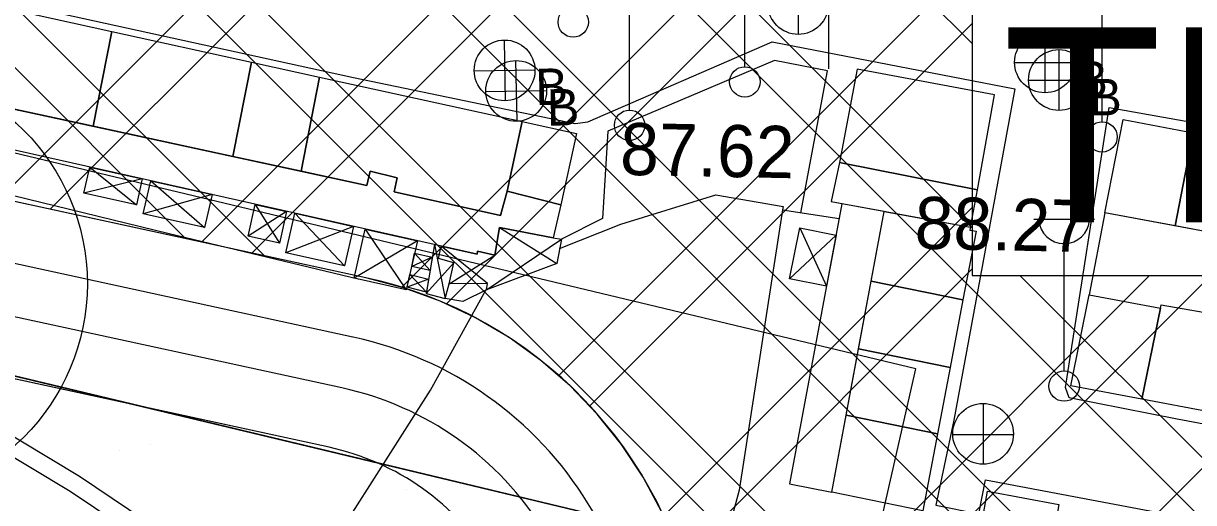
# Model space of a CAD drawing. Extents: x 417995 to 421451, y 4454518 to 4458015.
# Drawn here: x 419824.7 to 419959.6, y 4456005.7 to 4456060.9 of the extents above; entities that cross this region are included whole.
import ezdxf

# ---------------------------------------------------------------- set-up
doc = ezdxf.new("R2010")
doc.units = 0
for name, color, linetype in [('ADAKENARI', 7, 'Continuous'), ('B_Imalat', 7, 'Continuous'), ('B_Sundurma', 7, 'Continuous'), ('KALDIRIM_FAT', 7, 'Continuous'), ('KD_DAIRE', 7, 'Continuous'), ('PL_AYA_PARK_DINLENME', 7, 'Continuous'), ('PL_KA_TARIM_ALANI', 7, 'Continuous'), ('PL_TOPLU_ISYERI', 7, 'Continuous'), ('S_Cad_Sok_Lambasi', 7, 'Continuous'), ('S_Rogar_Kapagi', 7, 'Continuous'), ('S_Rogar_Kapagi_Buski', 7, 'Continuous'), ('S_Yangin_Vanasi', 7, 'Continuous'), ('Sinir_Duvar_tek_tarafa_ait', 7, 'Continuous'), ('Sinir_itirazli_Mulkiyet', 7, 'Continuous'), ('Sinir_Tel_bir_taraf', 7, 'Continuous'), ('TRFAT_PARKALANI', 7, 'Continuous'), ('TRFAT_TOPLUİŞYERLERİ', 7, 'Continuous'), ('Y_Kot_Noktasi', 7, 'Continuous'), ('Y_Yol_Kotu', 7, 'Continuous'), ('Yol_Kaldirim_kenari_bordurtasi', 7, 'Continuous'), ('Yol_Sose', 7, 'Continuous'), ('Yol_Toprak_Duz', 7, 'Continuous'), ('Yol_Toprak_Kesik', 7, 'Continuous')]:
    doc.layers.add(name, color=color, linetype=linetype)

msp = doc.modelspace()

# ---------------------------------------------------------------- linework, layer by layer
at = {"layer": 'ADAKENARI'}
for p, q in [((419864.15, 4456031.57), (419747.27, 4456056.94)), ((419859.9, 4456012.03), (419712.12, 4456044.1))]:
    msp.add_line(p, q, dxfattribs=at)
for radius, start in [(49.41, 9.9288), (29.41, 345.5054)]:
    msp.add_arc((419853.67, 4455983.29), radius, start, 77.7533, dxfattribs=at)
at = {"layer": 'B_Imalat'}
for points in [[(419818.97, 4456063.44), (419834.88, 4456059.95), (419832.71, 4456049.03), (419816.79, 4456052.47)], [(419834.88, 4456059.95), (419850.98, 4456056.42), (419848.83, 4456045.54), (419832.71, 4456049.03)], [(419850.98, 4456056.42), (419858.82, 4456054.7), (419856.67, 4456043.85), (419848.83, 4456045.54)], [(419858.82, 4456054.7), (419882.15, 4456049.58), (419880.43, 4456041.53), (419879.67, 4456038.74), (419867.42, 4456041.49), (419867.77, 4456043.07), (419864.63, 4456043.84), (419864.27, 4456042.2), (419856.67, 4456043.85)], [(419918.75, 4456044.87), (419934.65, 4456041.72), (419936.6, 4456052.66), (419920.78, 4456055.62)], [(419816.79, 4456052.47), (419864.27, 4456042.2), (419864.63, 4456043.84), (419867.77, 4456043.07), (419867.42, 4456041.49), (419879.67, 4456038.74), (419880.43, 4456041.53), (419886.63, 4456039.99), (419885.74, 4456036.18), (419879.56, 4456037.36), (419879.01, 4456034.17), (419877, 4456034.64), (419876.96, 4456034.29), (419815.76, 4456048.04)], [(419882.15, 4456049.58), (419888.44, 4456048.2), (419886.63, 4456039.99), (419880.43, 4456041.53)], [(419951.44, 4456049.81), (419959.52, 4456048.29), (419957.42, 4456037.55), (419949.33, 4456039.06)], [(419959.52, 4456048.29), (419967.44, 4456046.81), (419965.34, 4456036.07), (419957.42, 4456037.55)], [(419917.77, 4456040.34), (419933.84, 4456037.39), (419934.65, 4456041.72), (419918.75, 4456044.87)], [(419919.03, 4456040.1), (419912.97, 4456007.81), (419917.84, 4456006.86), (419923.88, 4456039.22)], [(419923.88, 4456039.22), (419933.84, 4456037.39), (419933.78, 4456037.06), (419934.48, 4456036.93), (419932.97, 4456029.02), (419922.38, 4456031.18)], [(420000.24, 4456029.42), (419980.28, 4456033.2), (419980.42, 4456033.68), (419973.32, 4456035.05), (419973.25, 4456034.6), (419949.33, 4456039.06), (419947.54, 4456029.61), (419955.75, 4456028.05), (419955.81, 4456028.43), (419963.3, 4456027.16), (419963.23, 4456026.73), (419995.21, 4456020.9), (419996, 4456025.25), (419999.47, 4456024.69)], [(419922.38, 4456031.18), (419932.97, 4456029.02), (419931.49, 4456021.23), (419920.92, 4456023.39)], [(419947.54, 4456029.61), (419955.75, 4456028.05), (419953.61, 4456017.58), (419945.41, 4456019.13)], [(419953.61, 4456017.58), (419955.75, 4456028.05), (419955.81, 4456028.43), (419963.3, 4456027.16), (419963.23, 4456026.73), (419963.47, 4456026.68), (419961.31, 4456016.12)], [(419919.5, 4456015.75), (419920.92, 4456023.39), (419931.49, 4456021.23), (419930.04, 4456013.6)], [(419919.5, 4456015.75), (419930.04, 4456013.6), (419928.35, 4456004.72), (419917.84, 4456006.86)], [(419935.8, 4456006.98), (419944.03, 4456005.43), (419942.16, 4455994.74), (419933.93, 4455996.28)]]:
    msp.add_lwpolyline(points, close=True, dxfattribs=at)
at = {"layer": 'B_Sundurma'}
for p, q in [((419832.32, 4456044.32), (419837.7, 4456039.96)), ((419838.37, 4456042.96), (419831.65, 4456041.32)), ((419839.34, 4456042.74), (419845.56, 4456037.35)), ((419846.42, 4456041.15), (419838.48, 4456038.94)), ((419851.4, 4456040.03), (419854.18, 4456035.55)), ((419855.01, 4456039.22), (419850.57, 4456036.36)), ((419855.96, 4456039.01), (419861.7, 4456032.94)), ((419862.72, 4456037.49), (419854.93, 4456034.46)), ((419864.08, 4456037.18), (419868.81, 4456030.16)), ((419879.56, 4456037.36), (419886.14, 4456033.22)), ((419914.16, 4456037.33), (419917.24, 4456030.59)), ((419870.09, 4456035.84), (419862.81, 4456031.51)), ((419878.05, 4456030.19), (419886.69, 4456036.02)), ((419912.98, 4456031.44), (419918.35, 4456036.49)), ((419869.77, 4456034.4), (419871.55, 4456032.42)), ((419872.04, 4456035.4), (419873.3, 4456029.19)), ((419878.15, 4456030.91), (419872.82, 4456035.22)), ((419873.76, 4456030.88), (419879.01, 4456034.17)), ((419871.8, 4456033.96), (419869.43, 4456032.88)), ((419874.27, 4456033.27), (419871.11, 4456029.76)), ((419871.38, 4456031.42), (419868.89, 4456030.48)), ((419869.22, 4456031.96), (419871.13, 4456029.9))]:
    msp.add_line(p, q, dxfattribs=at)
for points in [[(419832.32, 4456044.32), (419838.37, 4456042.96), (419837.7, 4456039.96), (419831.65, 4456041.32)], [(419839.34, 4456042.74), (419846.42, 4456041.15), (419845.56, 4456037.35), (419838.48, 4456038.94)], [(419851.4, 4456040.03), (419855.01, 4456039.22), (419854.18, 4456035.55), (419850.57, 4456036.36)], [(419855.96, 4456039.01), (419862.72, 4456037.49), (419861.7, 4456032.94), (419854.93, 4456034.46)], [(419864.08, 4456037.18), (419870.09, 4456035.84), (419868.81, 4456030.16), (419862.81, 4456031.51)], [(419885.74, 4456036.18), (419886.69, 4456036.02), (419886.14, 4456033.22), (419878.05, 4456030.19), (419878.15, 4456030.91), (419873.76, 4456030.88), (419874.27, 4456033.27), (419872.5, 4456033.77), (419872.82, 4456035.22), (419876.96, 4456034.29), (419877, 4456034.64), (419879.01, 4456034.17), (419879.56, 4456037.36)], [(419912.98, 4456031.44), (419914.16, 4456037.33), (419918.35, 4456036.49), (419917.24, 4456030.59)], [(419869.77, 4456034.4), (419871.8, 4456033.96), (419871.55, 4456032.42), (419869.43, 4456032.88)], [(419872.82, 4456035.22), (419872.04, 4456035.4), (419871.11, 4456029.76), (419873.3, 4456029.19), (419873.76, 4456030.88), (419874.27, 4456033.27), (419872.5, 4456033.77)], [(419869.22, 4456031.96), (419871.38, 4456031.42), (419871.13, 4456029.9), (419868.89, 4456030.48)]]:
    msp.add_lwpolyline(points, close=True, dxfattribs=at)
at = {"layer": 'KALDIRIM_FAT'}
for p, q in [((419862.66, 4456024.73), (419740.5, 4456051.25)), ((419861.39, 4456018.87), (419739.23, 4456045.38))]:
    msp.add_line(p, q, dxfattribs=at)
for radius in [42.41, 36.41]:
    msp.add_arc((419853.67, 4455983.29), radius, 345.5054, 77.7533, dxfattribs=at)
at = {"layer": 'KD_DAIRE'}
msp.add_circle((419807.04, 4456030.88), 25, dxfattribs=at)
at = {"layer": 'PL_AYA_PARK_DINLENME'}
for points in [[(419859.9, 4456012.03), (419712.12, 4456044.1), (419754.34, 4456173.09), (419839.06, 4456376.31), (419960.56, 4456527.89), (419997.49, 4456652.91), (420015.89, 4456775.35), (420001.7, 4456863.07), (420019.71, 4457007.73), (420039.67, 4457006.17), (420110.63, 4457000.62), (420122.08, 4456999.73), (420124.45, 4456999.54)], [(420013.63, 4456854.22), (420021.56, 4456763.74), (419972.35, 4456528.79), (419896.15, 4456444.66), (419851.71, 4456390.68), (419781.86, 4456219.24), (419743.76, 4456181.14), (419715.18, 4456046.21), (419900.92, 4456001.76), (419824.72, 4455719.19), (419823.13, 4455660.45), (419756.46, 4455592.19), (419783.44, 4455525.52), (419794.56, 4455425.51), (419778.68, 4455323.91), (419819.96, 4455165.16), (419792.54, 4455014.98)], [(419884.24, 4455014.01), (419916.83, 4455187.99), (419837.29, 4455197.86), (419804.18, 4455325.18), (419819.77, 4455424.95), (419807.91, 4455531.7), (419785.76, 4455586.42), (419835.59, 4455637.43), (419842.19, 4455646.09), (419927.54, 4456021.09), (419744.69, 4456064.85), (419766.68, 4456168.71), (419803.1, 4456205.13), (419873.42, 4456377.73), (419915.08, 4456428.31), (419995.43, 4456517.04), (420046.79, 4456762.24), (420038.67, 4456854.78)]]:
    msp.add_lwpolyline(points, dxfattribs=at)
msp.add_arc((419853.67, 4455983.29), 29.41, 345.5054, 77.7533, dxfattribs=at)
at = {"layer": 'PL_KA_TARIM_ALANI'}
for p, q in [((419869.84, 4456009.19), (419715.18, 4456046.21)), ((419900.92, 4456001.76), (419869.84, 4456009.19))]:
    msp.add_line(p, q, dxfattribs=at)
at = {"layer": 'PL_TOPLU_ISYERI'}
msp.add_lwpolyline([(420026.68, 4455968.26), (419902.33, 4455991.81), (419901.36, 4455996.2), (419899.99, 4456000.48), (419898.23, 4456004.62), (419896.11, 4456008.59), (419893.63, 4456012.34), (419890.82, 4456015.85), (419887.71, 4456019.1), (419884.31, 4456022.04), (419880.66, 4456024.67), (419876.78, 4456026.95), (419872.72, 4456028.87), (419868.49, 4456030.42), (419864.15, 4456031.57), (419747.27, 4456056.94)], dxfattribs=at)
at = {"layer": 'S_Cad_Sok_Lambasi'}
for p, q in [((419907.83, 4456055.89), (419907.83, 4456070.57)), ((419894.54, 4456050.89), (419894.54, 4456065.56)), ((419949.01, 4456049.55), (419949.01, 4456064.23)), ((419941.14, 4456038.33), (419948.14, 4456038.33)), ((419944.64, 4456020.83), (419944.64, 4456035.5))]:
    msp.add_line(p, q, dxfattribs=at)
for centre in [(419888.05, 4456061.04), (419907.83, 4456054.14), (419894.54, 4456049.14), (419949.01, 4456047.8), (419944.64, 4456019.08)]:
    msp.add_circle(centre, 1.75, dxfattribs=at)
msp.add_arc((419944.64, 4456038.43), 2.93, 183.298, 356.9072, dxfattribs=at)
at = {"layer": 'S_Rogar_Kapagi'}
for p, q in [((419914.03, 4456059.6), (419914.03, 4456066.6)), ((419935.34, 4456010.05), (419935.34, 4456017.05)), ((419931.77, 4456013.52), (419938.77, 4456013.52))]:
    msp.add_line(p, q, dxfattribs=at)
for centre in [(419913.98, 4456063.12), (419935.29, 4456013.58)]:
    msp.add_circle(centre, 3.5, dxfattribs=at)
at = {"layer": 'S_Rogar_Kapagi_Buski'}
for p, q in [((419942.43, 4456059.89), (419942.43, 4456052.89)), ((419880.08, 4456058.97), (419880.2, 4456051.97)), ((419944.04, 4456057.86), (419944.04, 4456050.86)), ((419881.41, 4456056.6), (419881.53, 4456049.6)), ((419938.93, 4456056.39), (419945.93, 4456056.39)), ((419876.64, 4456055.41), (419883.64, 4456055.53)), ((419940.54, 4456054.36), (419947.54, 4456054.36)), ((419877.97, 4456053.04), (419884.97, 4456053.16))]:
    msp.add_line(p, q, dxfattribs=at)
for centre in [(419942.43, 4456056.39), (419880.14, 4456055.47), (419944.04, 4456054.36), (419881.47, 4456053.1)]:
    msp.add_circle(centre, 3.5, dxfattribs=at)
at = {"layer": 'S_Yangin_Vanasi'}
msp.add_line((419917.51, 4456055.64), (419917.51, 4456064.7), dxfattribs=at)
at = {"layer": 'Sinir_Duvar_tek_tarafa_ait'}
for points in [[(419886.48, 4456034.93), (419893.52, 4456037.73), (419904.47, 4456041.13), (419912.23, 4456039.79), (419912.18, 4456039.41)], [(419912.18, 4456039.41), (419907.17, 4456007.1), (419904.61, 4455997.51), (419930.27, 4455991.99)], [(419878.05, 4456030.19), (419875.34, 4456028.84), (419873.3, 4456029.19)]]:
    msp.add_lwpolyline(points, dxfattribs=at)
at = {"layer": 'Sinir_itirazli_Mulkiyet'}
for points in [[(419871.61, 4456018.61), (419877.97, 4456030.15)], [(419856.19, 4455994.42), (419871.61, 4456018.61)]]:
    msp.add_lwpolyline(points, dxfattribs=at)
at = {"layer": 'Sinir_Tel_bir_taraf'}
for points in [[(419863.26, 4456031.41), (419841.47, 4456036.64), (419802.1, 4456046.23), (419781.66, 4456051.52)], [(419912.18, 4456039.41), (419918.7, 4456038.38)]]:
    msp.add_lwpolyline(points, dxfattribs=at)
at = {"layer": 'TRFAT_PARKALANI'}
for p, q in [((419835.72, 4456011.61), (419835.72, 4456011.61)), ((419839.27, 4456012.32), (419839.27, 4456012.32)), ((419868.82, 4456007.11), (419868.82, 4456007.11))]:
    msp.add_line(p, q, dxfattribs=at)
at = {"layer": 'TRFAT_TOPLUİŞYERLERİ'}
for p, q in [((419787.46, 4456148.57), (419954, 4455982.02)), ((419795.91, 4456147.18), (419962.72, 4455980.37)), ((419821.29, 4456143.02), (419988.89, 4455975.42)), ((419829.75, 4456141.63), (419934.04, 4456037.34)), ((419855.13, 4456137.46), (419934.04, 4456058.55)), ((419909.74, 4456128.5), (419821.96, 4456040.73)), ((419915.81, 4456127.51), (419827.77, 4456039.47)), ((419934.03, 4456124.52), (419845.2, 4456035.68)), ((419940.11, 4456123.52), (419851.01, 4456034.42)), ((419958.33, 4456120.53), (419868.28, 4456030.48)), ((419964.41, 4456119.53), (419873.42, 4456028.54)), ((419982.63, 4456116.54), (419886.36, 4456020.27)), ((419815.08, 4456099.73), (419927.83, 4455986.98)), ((419813.81, 4456093.93), (419919.11, 4455988.63)), ((419792.51, 4456086.95), (419843.37, 4456036.08)), ((419801.57, 4456084.95), (419852.41, 4456034.12)), ((419934.04, 4456066.84), (419934.04, 4456031.84)), ((419934.04, 4456060.88), (419889.94, 4456016.78)), ((420004.76, 4456053.83), (419936.31, 4455985.37)), ((419934.04, 4456039.67), (419898.46, 4456004.09)), ((419934.04, 4456032.6), (419900.46, 4455999.01)), ((419954.49, 4456031.84), (419912.53, 4455989.88)), ((419961.56, 4456031.84), (419918.48, 4455988.75)), ((419934.04, 4456031.84), (419969.04, 4456031.84)), ((419939.54, 4456031.84), (419997.61, 4455973.76))]:
    msp.add_line(p, q, dxfattribs=at)
at = {"layer": 'Yol_Kaldirim_kenari_bordurtasi'}
msp.add_lwpolyline([(419914.3, 4456039.07), (419917.36, 4456055.43), (419911.24, 4456056.62), (419892.04, 4456048.46), (419891.43, 4456038.39), (419886.69, 4456036.02)], dxfattribs=at)
at = {"layer": 'Yol_Sose'}
for points in [[(419768.51, 4456075.57), (419816.86, 4456064.73), (419862.73, 4456054.65), (419888.23, 4456049.33), (419888.26, 4456049.33), (419889.72, 4456049.54), (419910.97, 4456058.76), (419938.94, 4456053.33), (419935.74, 4456035.79), (419931.94, 4456015.16), (419929.85, 4456005.36), (419934.81, 4456004.36), (419935.59, 4456008.29), (420020.93, 4455992.2)], [(419980.23, 4456011.06), (419957.65, 4456015.27), (419945.22, 4456017.74), (419944.81, 4456018.92), (419949.83, 4456051.19), (419978.55, 4456046.09)]]:
    msp.add_lwpolyline(points, dxfattribs=at)
at = {"layer": 'Yol_Toprak_Duz'}
msp.add_lwpolyline([(419753.69, 4456048.44), (419763.56, 4456043.12), (419777.42, 4456035.54), (419790.28, 4456028.39), (419803.57, 4456022.51), (419807.81, 4456020.52), (419811.21, 4456019.12), (419813.66, 4456017.26), (419816.43, 4456015.17), (419830.06, 4456006.98), (419841.39, 4455999.35), (419849.55, 4455994.87), (419858.87, 4455991.18), (419872.56, 4455987.03), (419882.28, 4455985.38), (419884.62, 4455984.92), (419886.75, 4455984.39), (419888.53, 4455983.89), (419889.63, 4455983.59), (419890.81, 4455982.97), (419892.12, 4455981.92), (419892.35, 4455981.53)], dxfattribs=at)
at = {"layer": 'Yol_Toprak_Kesik'}
msp.add_lwpolyline([(419754.75, 4456050.34), (419764.53, 4456044.9), (419778.4, 4456037.32), (419791.19, 4456030.21), (419804.41, 4456024.35), (419808.62, 4456022.38), (419812.23, 4456020.9), (419814.89, 4456018.87), (419817.57, 4456016.85), (419831.15, 4456008.69), (419842.45, 4456001.08), (419850.41, 4455996.71), (419859.54, 4455993.09), (419873.03, 4455989.01), (419882.64, 4455987.38), (419885.07, 4455986.9), (419887.27, 4455986.35), (419889.07, 4455985.84), (419890.38, 4455985.49), (419891.93, 4455984.67), (419893.67, 4455983.26), (419894.25, 4455982.29), (419894.5, 4455981.43)], dxfattribs=at)

# ---------------------------------------------------------------- texts
at = {"layer": 'S_Rogar_Kapagi_Buski'}
for p in [(419883.71, 4456051.46), (419885.04, 4456049.09)]:
    msp.add_text('B', height=4.2, rotation=1, dxfattribs=at).set_placement(p)
for p in [(419945.93, 4456052.33), (419947.54, 4456050.29)]:
    msp.add_text('B', height=4.2, dxfattribs=at).set_placement(p)
at = {"layer": 'TRFAT_TOPLUİŞYERLERİ'}
msp.add_text('Tİ', height=22.5, dxfattribs=at).set_placement((419937.52, 4456037.95))
at = {"layer": 'Y_Kot_Noktasi'}
msp.add_text('87.62', height=6, rotation=358.8393, dxfattribs=at).set_placement((419893.41, 4456043.44))
at = {"layer": 'Y_Yol_Kotu'}
msp.add_text('88.27', height=6, rotation=358.8393, dxfattribs=at).set_placement((419927.36, 4456034.93))

doc.saveas('drawing.dxf')
